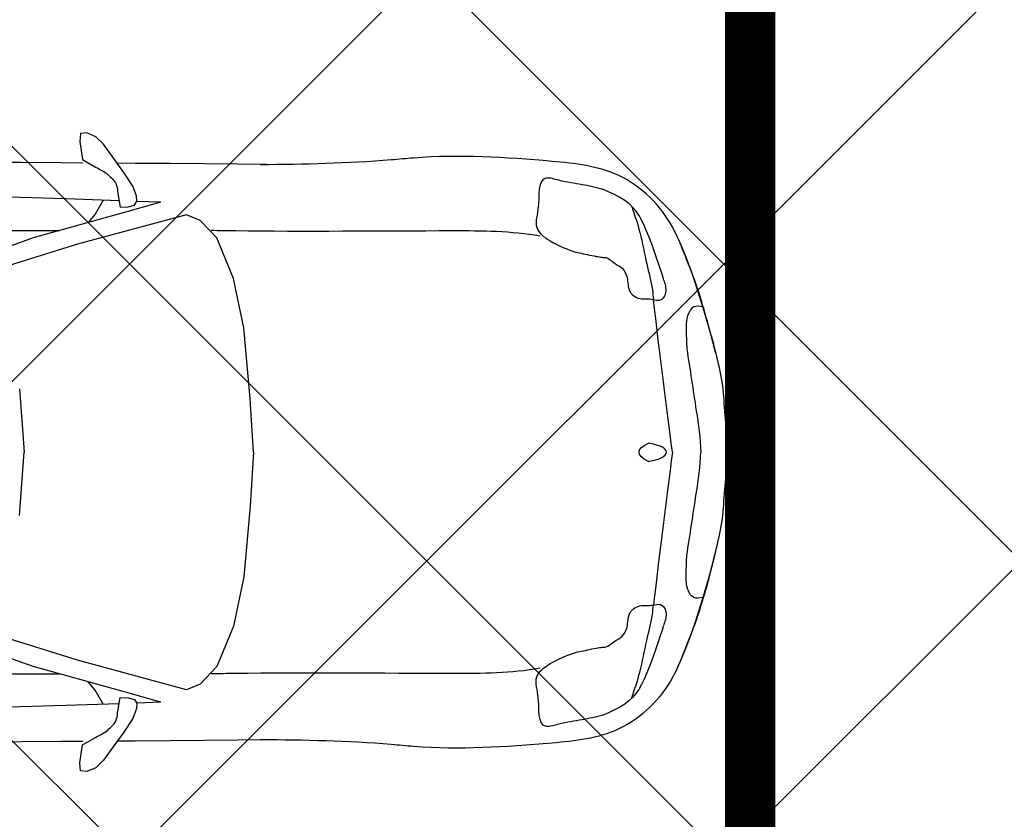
# Model space of a CAD drawing. Header units: millimetres. Extents: x 747415 to 1601423, y -236173 to 551995.
# Tile 275 of 549: x 1035586 to 1038514, y 203410 to 205789. Entities that reach past the tile are written whole.
import ezdxf

# ---------------------------------------------------------------- set-up
doc = ezdxf.new("R2010")
doc.units = ezdxf.units.MM
doc.header["$LTSCALE"] = 100
doc.header["$MEASUREMENT"] = 0
doc.layers.get('0').update_dxf_attribs({"linetype": 'CONTINUOUS', "lineweight": 0})
doc.layers.add('T--A9041_VERHARDING_Parkeren', color=9, linetype='CONTINUOUS')
doc.layers.add('T--L9082_INRICHTING_SPECIFIEK_Auto', color=8, linetype='CONTINUOUS')
doc.layers.add('T--A9042_BEPLANTING', color=90, linetype='CONTINUOUS', lineweight=0)
doc.layers.add('T--L9032_HEKWERKEN', color=7, linetype='CONTINUOUS', lineweight=0)

# ---------------------------------------------------------------- blocks, each defined once
blk = doc.blocks.new('auto110')
for p, q in [((1923.6, 1980.4), (1946.7, 2002.7)), ((1946.7, 2002.7), (1973.3, 2013.8)), ((1973.3, 2013.8), (1992.2, 2012.1)), ((1992.2, 2012.1), (1993.9, 1988.1)), ((1892.7, 1937.5), (1923.6, 1980.4)), ((1993.9, 1988.1), (1986.2, 1934.9)), ((1863.5, 1896.3), (1892.7, 1937.5)), ((1986.2, 1934.9), (1947, 1912.2)), ((1439.2, 1919.6), (1525, 1920.7)), ((1525, 1920.7), (1623, 1921.7)), ((1623, 1921.7), (1724.6, 1922.6)), ((1724.6, 1922.6), (1829.7, 1923.3)), ((1829.7, 1923.3), (1882.9, 1923.6)), ((1984.8, 1924.3), (2050.9, 1924.8)), ((2050.9, 1924.8), (2167.1, 1925.7)), ((2167.1, 1925.7), (2287.2, 1926.9)), ((1836.9, 1855.9), (1863.5, 1896.3)), ((421.3, 1838.8), (440.8, 1846.7)), ((433.2, 1844.3), (440.8, 1846.7)), ((1825.7, 1826.8), (1836.9, 1855.9)), ((373.3, 1813.3), (387.6, 1822.2)), ((387.6, 1822.2), (403.6, 1830.7)), ((403.6, 1830.7), (421.3, 1838.8)), ((1824.9, 1810.5), (1825.7, 1826.8)), ((1880.9, 1834.1), (1874.6, 1793.3)), ((1877.5, 1812.2), (2036.2, 1817.7)), ((2036.2, 1817.7), (2265.7, 1824.3)), ((340.2, 1782.1), (349.8, 1793.4)), ((349.8, 1793.4), (360.7, 1803.7)), ((360.7, 1803.7), (373.3, 1813.3)), ((1753.4, 1807.9), (1824.9, 1810.3)), ((1754.4, 1807.9), (1840.3, 1783.2)), ((1831.7, 1799.3), (1824.9, 1810.5)), ((1850.6, 1794.2), (1831.7, 1799.3)), ((1874.6, 1793.3), (1850.6, 1794.2)), ((1924.3, 1813.8), (1948.4, 1771.8)), ((323.5, 1755), (331.6, 1769.4)), ((331.6, 1769.4), (340.2, 1782.1)), ((1636.4, 1753.8), (1676.6, 1770.3)), ((1676.6, 1770.3), (2000.8, 1682.8)), ((1840.3, 1783.2), (2133.3, 1701.4)), ((1948.4, 1771.8), (1969.6, 1747.1)), ((307.7, 1720), (315.7, 1738.6)), ((315.7, 1738.6), (323.5, 1755)), ((1586.7, 1701.7), (1636.4, 1753.8)), ((209.2, 1688.7), (215.5, 1701.8)), ((290.2, 1674.9), (299.2, 1698.7)), ((299.2, 1698.7), (307.7, 1720)), ((1537, 1581.1), (1586.7, 1701.7)), ((3068.2, 1723.3), (2054.7, 1723.3)), ((2133.3, 1701.4), (2279, 1649.3)), ((192.7, 1648.8), (201.2, 1670.1)), ((201.2, 1670.1), (209.2, 1688.7)), ((280.7, 1648.4), (290.2, 1674.9)), ((2000.8, 1682.8), (2237.4, 1609.5)), ((183.7, 1625), (192.7, 1648.8)), ((270.8, 1619.3), (280.7, 1648.4)), ((174.2, 1598.5), (183.7, 1625)), ((260.5, 1587.5), (270.8, 1619.3)), ((164.3, 1569.4), (174.2, 1598.5)), ((259.7, 1585.1), (260.5, 1587.5)), ((154, 1537.6), (164.3, 1569.4)), ((1506.2, 1434.4), (1537, 1581.1)), ((143.4, 1503.3), (154, 1537.6)), ((132.5, 1466.6), (143.4, 1503.3)), ((121.7, 1428.8), (132.5, 1466.6)), ((116.6, 1410.9), (121.7, 1428.8)), ((1487.3, 1223.8), (1506.2, 1434.4)), ((2173.5, 1252.2), (2159.2, 1063.9)), ((1477.4, 1063.9), (1487.3, 1223.8)), ((1477.4, 1063.9), (1487.3, 903.9)), ((2173.5, 875.5), (2159.2, 1063.9)), ((1487.3, 903.9), (1506.2, 693.4)), ((116.6, 716.8), (121.7, 699)), ((121.7, 699), (132.5, 661.2)), ((1506.2, 693.4), (1537, 546.7)), ((132.5, 661.2), (143.4, 624.5)), ((143.4, 624.5), (154, 590.1)), ((154, 590.1), (164.3, 558.4)), ((164.3, 558.4), (174.2, 529.3)), ((174.2, 529.3), (183.7, 502.8)), ((259.7, 542.6), (260.5, 540.2)), ((260.5, 540.2), (270.8, 508.5)), ((1537, 546.7), (1586.7, 426)), ((183.7, 502.8), (192.7, 478.9)), ((270.8, 508.5), (280.7, 479.4)), ((2000.8, 444.9), (2237.4, 518.3)), ((192.7, 478.9), (201.2, 457.7)), ((280.7, 479.4), (290.2, 452.9)), ((2133.3, 426.4), (2279, 478.4)), ((201.2, 457.7), (209.2, 439)), ((290.2, 452.9), (299.2, 429)), ((1676.6, 357.4), (2000.8, 444.9)), ((209.2, 439), (215.5, 426)), ((299.2, 429), (307.7, 407.8)), ((1586.7, 426), (1636.4, 374)), ((1840.3, 344.6), (2133.3, 426.4)), ((307.7, 407.8), (315.7, 389.1)), ((315.7, 389.1), (323.5, 372.7)), ((3068.2, 404.4), (2054.7, 404.4)), ((323.5, 372.7), (331.6, 358.4)), ((331.6, 358.4), (340.2, 345.7)), ((1636.4, 374), (1676.6, 357.4)), ((1924.3, 314), (1948.4, 355.9)), ((1948.4, 355.9), (1969.6, 380.7)), ((340.2, 345.7), (349.8, 334.3)), ((349.8, 334.3), (360.7, 324)), ((360.7, 324), (373.3, 314.5)), ((1754.4, 319.9), (1840.3, 344.6)), ((1831.7, 328.4), (1824.9, 317.3)), ((1850.6, 333.6), (1831.7, 328.4)), ((1874.6, 334.5), (1850.6, 333.6)), ((1880.9, 293.6), (1874.6, 334.5)), ((373.3, 314.5), (387.6, 305.6)), ((387.6, 305.6), (403.6, 297.1)), ((403.6, 297.1), (421.3, 289)), ((1753.4, 319.9), (1824.9, 317.4)), ((1824.9, 317.3), (1825.7, 301)), ((1825.7, 301), (1836.9, 271.8)), ((1877.5, 315.6), (2036.2, 310.1)), ((2036.2, 310.1), (2265.7, 303.5)), ((421.3, 289), (440.8, 281)), ((433.2, 283.4), (440.8, 281)), ((1836.9, 271.8), (1863.5, 231.5)), ((1439.2, 208.2), (1525, 207.1)), ((1525, 207.1), (1623, 206)), ((1623, 206), (1724.6, 205.2)), ((1724.6, 205.2), (1829.7, 204.5)), ((1863.5, 231.5), (1892.7, 190.3)), ((1986.2, 192.9), (1947, 215.5)), ((1829.7, 204.5), (1882.9, 204.1)), ((1892.7, 190.3), (1923.6, 147.4)), ((1984.8, 203.4), (2050.9, 203)), ((1993.9, 139.7), (1986.2, 192.9)), ((2050.9, 203), (2167.1, 202)), ((2167.1, 202), (2287.2, 200.9)), ((1923.6, 147.4), (1946.7, 125.1)), ((1946.7, 125.1), (1973.3, 113.9)), ((1992.2, 115.7), (1993.9, 139.7)), ((1973.3, 113.9), (1992.2, 115.7))]:
    blk.add_line(p, q)
at = {"extrusion": (0, 0, -1)}
blk.add_ellipse((351.3, 1063.9), major_axis=(102.3, 0), ratio=0.301205, start_param=2.063318, end_param=4.219867, dxfattribs=at)
blk.add_ellipse((-269.2, 1063.9), major_axis=(-600, 0), ratio=0.150251, start_param=2.835519, end_param=3.447666)
for points in [[(103.1, 1360.5), (155.2, 1545.7), (198.6, 1661.5), (230.5, 1732.4), (391.2, 1887.2), (589.6, 1929.2), (1001.2, 1939.3), (1067.8, 1933.5), (1457, 1919.1)], [(103.1, 767.2), (155.2, 582), (198.6, 466.3), (230.5, 395.4), (391.2, 240.5), (589.6, 198.6), (1001.2, 188.4), (1067.8, 194.2), (1457, 208.7)]]:
    blk.add_spline(points, degree=3)
for points, start_tangent, end_tangent in [([(1947, 1912.2), (1915.1, 1893.8), (1900, 1880), (1890, 1868.7), (1884.9, 1857.4), (1880.9, 1834.1)], (-0.859985, -0.510319), (-0.15204, -0.988374)), ([(1947, 215.5), (1915.1, 233.9), (1900, 247.8), (1890, 259.1), (1884.9, 270.4), (1880.9, 293.6)], (-0.859985, 0.510319), (-0.15204, 0.988374))]:
    blk.add_spline(points, degree=3, dxfattribs=dict(start_tangent=start_tangent, end_tangent=end_tangent))
for points, knots in [([(437.2, 1845.7), (458, 1851.6), (502.9, 1861.4), (555.9, 1868), (637.3, 1893.7), (621.5, 1797.9), (652.6, 1715.2), (565.4, 1675), (519.5, 1659.3)], [0, 0, 0, 0, 69.932638, 145.346941, 185.02125, 303.762582, 371.080416, 469.45847, 469.45847, 469.45847, 469.45847]), ([(352.7, 1794.9), (343.9, 1769.4), (324.7, 1713.6), (310.6, 1629.4), (292.1, 1563.7), (288.8, 1528), (288.1, 1518.4)], [0, 0, 0, 0, 76.646368, 167.655481, 242.418348, 269.799169, 269.799169, 269.799169, 269.799169]), ([(625.2, 1706.6), (712.4, 1722), (980.9, 1723.1), (1365.6, 1719.4), (1579.3, 1722.9), (1603, 1723.4)], [680.929498, 680.929498, 680.929498, 680.929498, 956.238409, 1569.82929, 1646.405455, 1646.405455, 1646.405455, 1646.405455]), ([(519.5, 1659.3), (513.8, 1658.4), (468.5, 1648.2), (429.3, 1641.4), (428.7, 1646.2), (401, 1623.4), (377.5, 1612.5), (362.1, 1580.5), (366.2, 1539.6), (332.8, 1518.7), (307.6, 1520.6), (289.8, 1519.4), (272, 1514.4), (257.7, 1521.5), (250.7, 1535.9), (249.1, 1559.8), (257.6, 1577.6), (260.9, 1588.7)], [654.593003, 654.593003, 654.593003, 654.593003, 695.781961, 748.321145, 814.47122, 835.287244, 863.041943, 895.745034, 942.898525, 986.145782, 999.620221, 1024.717994, 1044.063055, 1056.973716, 1072.48348, 1093.651886, 1132.423683, 1132.423683, 1132.423683, 1132.423683]), ([(139.6, 1496.3), (139.9, 1496.3), (150.1, 1497.2), (166.2, 1501.6), (191.6, 1472.2), (190.6, 1421.5), (189.7, 1389.8), (188.6, 1370.2)], [86.349917, 86.349917, 86.349917, 86.349917, 87.25895, 113.526337, 130.664514, 190.078947, 246.365093, 246.365093, 246.365093, 246.365093]), ([(188.8, 1371.3), (179.4, 1310.3), (163.9, 1208.7), (148.1, 1105), (147.5, 1063.9)], [0, 0, 0, 0, 205.656788, 342.471909, 342.471909, 342.471909, 342.471909]), ([(95.6, 1326.6), (79.4, 1270.7), (79.4, 1181.1), (67, 1093.6), (63.9, 1063.9)], [0, 0, 0, 0, 169.472222, 256.572372, 256.572372, 256.572372, 256.572372]), ([(95.6, 801.2), (79.4, 857.1), (79.4, 946.6), (67, 1034.1), (63.9, 1063.9)], [0, 0, 0, 0, 169.472222, 256.572372, 256.572372, 256.572372, 256.572372]), ([(188.8, 756.4), (179.4, 817.5), (163.9, 919.1), (148.1, 1022.7), (147.5, 1063.9)], [0, 0, 0, 0, 205.656788, 342.471909, 342.471909, 342.471909, 342.471909]), ([(139.6, 631.4), (139.9, 631.4), (150.1, 630.5), (166.2, 626.1), (191.6, 655.6), (190.6, 706.3), (189.7, 738), (188.6, 757.6)], [86.349917, 86.349917, 86.349917, 86.349917, 87.25895, 113.526337, 130.664514, 190.078947, 246.365093, 246.365093, 246.365093, 246.365093]), ([(519.5, 468.4), (513.8, 469.4), (468.5, 479.5), (429.3, 486.4), (428.7, 481.6), (401, 504.3), (377.5, 515.2), (362.1, 547.2), (366.2, 588.1), (332.8, 609), (307.6, 607.1), (289.8, 608.3), (272, 613.4), (257.7, 606.3), (250.7, 591.9), (249.1, 568), (257.6, 550.1), (260.9, 539)], [654.593003, 654.593003, 654.593003, 654.593003, 695.781961, 748.321145, 814.47122, 835.287244, 863.041943, 895.745034, 942.898525, 986.145782, 999.620221, 1024.717994, 1044.063055, 1056.973716, 1072.48348, 1093.651886, 1132.423683, 1132.423683, 1132.423683, 1132.423683]), ([(352.7, 332.9), (343.9, 358.4), (324.7, 414.2), (310.6, 498.4), (292.1, 564), (288.8, 599.8), (288.1, 609.4)], [0, 0, 0, 0, 76.646368, 167.655481, 242.418348, 269.799169, 269.799169, 269.799169, 269.799169]), ([(437.2, 282), (458, 276.1), (502.9, 266.4), (555.9, 259.7), (637.3, 234.1), (621.5, 329.9), (652.6, 412.6), (565.4, 452.7), (519.5, 468.4)], [0, 0, 0, 0, 69.932638, 145.346941, 185.02125, 303.762582, 371.080416, 469.45847, 469.45847, 469.45847, 469.45847]), ([(625.2, 421.1), (712.4, 405.8), (980.9, 404.7), (1365.6, 408.4), (1579.3, 404.8), (1603, 404.4)], [680.929498, 680.929498, 680.929498, 680.929498, 956.238409, 1569.82929, 1646.405455, 1646.405455, 1646.405455, 1646.405455])]:
    blk.add_open_spline(points, degree=3, knots=knots)
for points in [[(231.4, 1063.9), (249.4, 1197.4), (277.4, 1422.2), (287.9, 1518.8)], [(116.6, 1410.9), (108.4, 1383.1), (101.4, 1355), (95.6, 1326.6)], [(231.4, 1063.9), (249.4, 930.4), (277.4, 705.6), (287.9, 609)], [(116.6, 716.8), (108.4, 744.6), (101.4, 772.8), (95.6, 801.2)]]:
    blk.add_open_spline(points, degree=3)

msp = doc.modelspace()

# ---------------------------------------------------------------- hatches: boundary and pattern name
at = {"layer": 'T--A9041_VERHARDING_Parkeren', "linetype": 'Continuous'}
h = msp.add_hatch(dxfattribs=at)
h.set_pattern_fill('ANSI37', color=256, scale=10000, style=0)
h.paths.add_polyline_path([(1042408.673, 217506.486), (1041083.526, 216825.277), (1040386.81, 216462.228), (1039767.387, 216148.144), (1038409.814, 215399.988), (1035742.204, 213942.385), (1033118.358, 212460.248), (1033108.673, 212454.589), (1033108.673, 193325.106), (1042408.673, 193325.106)])
at = {"layer": 'T--A9042_BEPLANTING'}
h = msp.add_hatch(dxfattribs=at)
h.set_pattern_fill('GRASS', color=256, scale=1500, style=0)
edge = h.paths.add_edge_path()
edge.add_line((1194589.183, 247525.193), (1194593.64, 247264.881))
edge.add_line((1194593.64, 247264.881), (1189597.042, 247120.843))
edge.add_line((1189597.042, 247120.843), (1179615.176, 246734.424))
edge.add_line((1179615.176, 246734.424), (1169673.169, 246260.926))
edge.add_line((1169673.169, 246260.926), (1159743.156, 245284.429))
edge.add_line((1159743.156, 245284.429), (1149794.302, 244232.037))
edge.add_line((1149794.302, 244232.037), (1139904.319, 243419.621))
edge.add_line((1139904.319, 243419.621), (1138613.747, 243325.021))
edge.add_line((1138613.747, 243325.021), (1135690.007, 243117.197))
edge.add_line((1135690.007, 243117.197), (1132771.926, 242932.503))
edge.add_line((1132771.926, 242932.503), (1129859.398, 242758.599))
edge.add_line((1129859.398, 242758.599), (1126616.556, 242566.575))
edge.add_line((1126616.556, 242566.575), (1123385.964, 242364.695))
edge.add_line((1123385.964, 242364.695), (1120184.728, 242139.833))
edge.add_line((1120184.728, 242139.833), (1117014.113, 241880.011))
edge.add_line((1117014.113, 241880.011), (1113876.289, 241570.228))
edge.add_line((1113876.289, 241570.228), (1110773.76, 241198.319))
edge.add_line((1110773.76, 241198.319), (1107692.214, 240764.72))
edge.add_line((1107692.214, 240764.72), (1104624.361, 240306.925))
edge.add_line((1104624.361, 240306.925), (1101572.465, 239835.828))
edge.add_line((1101572.465, 239835.828), (1100403.086, 239650.924))
edge.add_line((1100403.086, 239650.924), (1097780.987, 239217.99))
edge.add_line((1097780.987, 239217.99), (1095157.329, 238732.83))
edge.add_line((1095157.329, 238732.83), (1092526.922, 238274.052))
edge.add_line((1092526.922, 238274.052), (1089457.602, 237766.051))
edge.add_line((1089457.602, 237766.051), (1086388.73, 237224.846))
edge.add_line((1086388.73, 237224.846), (1083401.545, 236651.668))
edge.add_line((1083401.545, 236651.668), (1080469.385, 236024.459))
edge.add_line((1080469.385, 236024.459), (1077519.444, 235269.823))
edge.add_line((1077519.444, 235269.823), (1074567.867, 234454.498))
edge.add_line((1074567.867, 234454.498), (1071611.505, 233602.32))
edge.add_line((1071611.505, 233602.32), (1068661.406, 232725.291))
edge.add_line((1068661.406, 232725.291), (1065719.424, 231822.381))
edge.add_line((1065719.424, 231822.381), (1062684.54, 230856.109))
edge.add_line((1062684.54, 230856.109), (1059866.196, 229920.836))
edge.add_line((1059866.196, 229920.836), (1056845.381, 228880.035))
edge.add_line((1056845.381, 228880.035), (1054034.15, 227860.451))
edge.add_line((1054034.15, 227860.451), (1051908.682, 227043.859))
edge.add_line((1051908.682, 227043.859), (1051192.354, 226766.278))
edge.add_line((1051192.354, 226766.278), (1050671.69, 226564.519))
edge.add_line((1050671.69, 226564.519), (1049927.631, 226262.62))
edge.add_line((1049927.631, 226262.62), (1049070.32, 225903.54))
edge.add_line((1049070.32, 225903.54), (1048360.834, 225606.376))
edge.add_line((1048360.834, 225606.376), (1045574.185, 224396.868))
edge.add_line((1045574.185, 224396.868), (1042746.023, 223102.062))
edge.add_line((1042746.023, 223102.062), (1039916.204, 221736.561))
edge.add_line((1039916.204, 221736.561), (1037264.038, 220364.549))
edge.add_line((1037264.038, 220364.549), (1036639.036, 220037.907))
edge.add_line((1036639.036, 220037.907), (1035761.731, 219567.084))
edge.add_line((1035761.731, 219567.084), (1034455.173, 218860.02))
edge.add_line((1034455.173, 218860.02), (1031834.519, 217415.207))
edge.add_line((1031834.519, 217415.207), (1029063.532, 215837.52))
edge.add_line((1029063.532, 215837.52), (1026493.513, 214322.916))
edge.add_line((1026493.513, 214322.916), (1023661.374, 212596.81))
edge.add_line((1023661.374, 212596.81), (1021148.701, 211011.913))
edge.add_line((1021148.701, 211011.913), (1018664.489, 209394.723))
edge.add_line((1018664.489, 209394.723), (1016111.63, 207674.051))
edge.add_line((1016111.63, 207674.051), (1013541.964, 205866.676))
edge.add_line((1013541.964, 205866.676), (1011054.819, 204060.939))
edge.add_line((1011054.819, 204060.939), (1008551.61, 202180.933))
edge.add_line((1008551.61, 202180.933), (1006071.977, 200261.271))
edge.add_line((1006071.977, 200261.271), (1003623.026, 198305.877))
edge.add_line((1003623.026, 198305.877), (1001255.469, 196356.541))
edge.add_line((1001255.469, 196356.541), (998895.97, 194358.237))
edge.add_line((998895.97, 194358.237), (996592.894, 192340.973))
edge.add_line((996592.894, 192340.973), (994271.188, 190253.094))
edge.add_line((994271.188, 190253.094), (992089.799, 188232.713))
edge.add_line((992089.799, 188232.713), (989855.126, 186096.735))
edge.add_line((989855.126, 186096.735), (987565.682, 183840.779))
edge.add_line((987565.682, 183840.779), (985556.73, 181812.43))
edge.add_line((985556.73, 181812.43), (983340.235, 179499.914))
edge.add_line((983340.235, 179499.914), (981234.422, 177237.565))
edge.add_line((981234.422, 177237.565), (979162.94, 174943.215))
edge.add_line((979162.94, 174943.215), (977214.691, 172724.59))
edge.add_line((977214.691, 172724.59), (975036.892, 170165.071))
edge.add_line((975036.892, 170165.071), (973160.412, 167901.106))
edge.add_line((973160.412, 167901.106), (971300.145, 165540.186))
edge.add_line((971300.145, 165540.186), (970653.489, 164750.347))
edge.add_line((970653.489, 164750.347), (969323.906, 163031.694))
edge.add_line((969323.906, 163031.694), (967532.389, 160664.585))
edge.add_line((967532.389, 160664.585), (965620.33, 158124.446))
edge.add_line((965620.33, 158124.446), (963729.485, 155559.861))
edge.add_line((963729.485, 155559.861), (962160.024, 153368.205))
edge.add_line((962160.024, 153368.205), (960583.853, 151476.839))
edge.add_line((960583.853, 151476.839), (957868.106, 147829.141))
edge.add_line((957868.106, 147829.141), (955546.579, 144354.957))
edge.add_line((955546.579, 144354.957), (952781.766, 139999.101))
edge.add_line((952781.766, 139999.101), (950228.309, 135925.671))
edge.add_line((950228.309, 135925.671), (947689.507, 131669.07))
edge.add_line((947689.507, 131669.07), (945836.511, 128467.426))
edge.add_line((945836.511, 128467.426), (939785.242, 117718.876))
edge.add_line((939785.242, 117718.876), (930712.869, 102774.401))
edge.add_line((930712.869, 102774.401), (922173.53, 90199.799))
edge.add_arc((831492.457, 157259.067), 112782.989, 306.60619454, 323.5168236, ccw=False)
edge.add_line((898746.269, 66722.183), (906881.323, 58450.839))
edge.add_arc((1039056.702, -43733.649), 167068.849, 138.06483794, 142.29247104, ccw=False)
edge.add_line((914773.924, 67916.66), (924725.806, 83316.857))
edge.add_line((924725.806, 83316.857), (935036.865, 100427.915))
edge.add_line((935036.865, 100427.915), (938271.243, 105214.41))
edge.add_line((938271.243, 105214.41), (944567.151, 115601.153))
edge.add_line((944567.151, 115601.153), (949536.685, 124088.131))
edge.add_line((949536.685, 124088.131), (954824.472, 132626.587))
edge.add_line((954824.472, 132626.587), (959827.89, 140132.671))
edge.add_line((959827.89, 140132.671), (963059.812, 145135.12))
edge.add_line((963059.812, 145135.12), (965500.197, 148828.356))
edge.add_line((965500.197, 148828.356), (966613.361, 150562.786))
edge.add_line((966613.361, 150562.786), (968025.373, 152669.584))
edge.add_line((968025.373, 152669.584), (969925.147, 155201.552))
edge.add_line((969925.147, 155201.552), (971712.101, 157704.465))
edge.add_line((971712.101, 157704.465), (973307.285, 159791.446))
edge.add_line((973307.285, 159791.446), (974380.773, 161326.936))
edge.add_line((974380.773, 161326.936), (975513.5, 162711.848))
edge.add_line((975513.5, 162711.848), (977022.752, 164676.523))
edge.add_line((977022.752, 164676.523), (979125.989, 167160.936))
edge.add_line((979125.989, 167160.936), (980701.644, 168861.659))
edge.add_line((980701.644, 168861.659), (983077.997, 171627.505))
edge.add_line((983077.997, 171627.505), (985074.319, 173856.029))
edge.add_line((985074.319, 173856.029), (986909.132, 175828.505))
edge.add_line((986909.132, 175828.505), (989063.699, 178159.256))
edge.add_line((989063.699, 178159.256), (991154.428, 180245.145))
edge.add_line((991154.428, 180245.145), (993121.205, 182057.606))
edge.add_line((993121.205, 182057.606), (995324.494, 184142.051))
edge.add_line((995324.494, 184142.051), (997280.219, 186006.612))
edge.add_line((997280.219, 186006.612), (999623.744, 188200.448))
edge.add_line((999623.744, 188200.448), (1002349.065, 190608.065))
edge.add_line((1002349.065, 190608.065), (1004754.956, 192653.066))
edge.add_line((1004754.956, 192653.066), (1007294.928, 194741.918))
edge.add_line((1007294.928, 194741.918), (1008978.786, 196161.928))
edge.add_line((1008978.786, 196161.928), (1011076.047, 197755.95))
edge.add_line((1011076.047, 197755.95), (1013065.241, 199247.814))
edge.add_line((1013065.241, 199247.814), (1015821.037, 201346.882))
edge.add_line((1015821.037, 201346.882), (1017686.716, 202722.52))
edge.add_line((1017686.716, 202722.52), (1020957.031, 204817.97))
edge.add_line((1020957.031, 204817.97), (1023228.197, 206313.401))
edge.add_line((1023228.197, 206313.401), (1026470.58, 208376.744))
edge.add_line((1026470.58, 208376.744), (1028603.548, 209658.432))
edge.add_line((1028603.548, 209658.432), (1030968.801, 211111.637))
edge.add_line((1030968.801, 211111.637), (1032974.557, 212278.47))
edge.add_line((1032974.557, 212278.47), (1034989.373, 213415.47))
edge.add_line((1034989.373, 213415.47), (1036654.679, 214452.728))
edge.add_line((1036654.679, 214452.728), (1038246.03, 215241.653))
edge.add_line((1038246.03, 215241.653), (1039948.347, 216202.761))
edge.add_line((1039948.347, 216202.761), (1041825.775, 217172.039))
edge.add_line((1041825.775, 217172.039), (1043014.131, 217759.859))
edge.add_line((1043014.131, 217759.859), (1045164.207, 218821.145))
edge.add_line((1045164.207, 218821.145), (1047341.541, 219812.404))
edge.add_line((1047341.541, 219812.404), (1050071.07, 221013.985))
edge.add_line((1050071.07, 221013.985), (1051244.22, 221490.97))
edge.add_line((1051244.22, 221490.97), (1052347.556, 221956.97))
edge.add_line((1052347.556, 221956.97), (1053649.506, 222430.47))
edge.add_line((1053649.506, 222430.47), (1054533.126, 222784.97))
edge.add_line((1054533.126, 222784.97), (1056086.056, 223306.47))
edge.add_line((1056086.056, 223306.47), (1057869.317, 223968.97))
edge.add_line((1057869.317, 223968.97), (1060574.556, 224929.97))
edge.add_line((1060574.556, 224929.97), (1063483.693, 225922.97))
edge.add_line((1063483.693, 225922.97), (1065608.903, 226631.593))
edge.add_line((1065608.903, 226631.593), (1069173.064, 227676.47))
edge.add_line((1069173.064, 227676.47), (1072281.977, 228625.637))
edge.add_line((1072281.977, 228625.637), (1075375.394, 229611.47))
edge.add_line((1075375.394, 229611.47), (1077123.927, 230119.62))
edge.add_line((1077123.927, 230119.62), (1080375.394, 230986.97))
edge.add_line((1080375.394, 230986.97), (1082892.594, 231747.063))
edge.add_line((1082892.594, 231747.063), (1087287.423, 232727.295))
edge.add_line((1087287.423, 232727.295), (1089726.851, 233304.236))
edge.add_line((1089726.851, 233304.236), (1092683.446, 233905.227))
edge.add_line((1092683.446, 233905.227), (1095564.394, 234529.046))
edge.add_line((1095564.394, 234529.046), (1098820.303, 235134.124))
edge.add_line((1098820.303, 235134.124), (1101429.17, 235680.801))
edge.add_line((1101429.17, 235680.801), (1102775.394, 235932.97))
edge.add_line((1102775.394, 235932.97), (1105482.445, 236248.973))
edge.add_line((1105482.445, 236248.973), (1107758.807, 236612.397))
edge.add_line((1107758.807, 236612.397), (1110496.735, 236978.709))
edge.add_line((1110496.735, 236978.709), (1115376.091, 237663.748))
edge.add_line((1115376.091, 237663.748), (1120160.891, 238162.648))
edge.add_line((1120160.891, 238162.648), (1122883.614, 238303.454))
edge.add_line((1122883.614, 238303.454), (1125390.669, 238461.915))
edge.add_line((1125390.669, 238461.915), (1128123.405, 238391.97))
edge.add_line((1128123.405, 238391.97), (1132768.171, 238736.47))
edge.add_line((1132768.171, 238736.47), (1135790.587, 239107.966))
edge.add_line((1135790.587, 239107.966), (1138342.94, 239481.456))
edge.add_line((1138342.94, 239481.456), (1142060.43, 239524.47))
edge.add_line((1142060.43, 239524.47), (1147419.918, 239838.053))
edge.add_line((1147419.918, 239838.053), (1152508.673, 240937.759))
edge.add_line((1152508.673, 240937.759), (1161790.445, 241405.25))
edge.add_line((1161790.445, 241405.25), (1166293.104, 242414.317))
edge.add_line((1166293.104, 242414.317), (1170003.913, 243136.47))
edge.add_line((1170003.913, 243136.47), (1182817.631, 243902.97))
edge.add_line((1182817.631, 243902.97), (1191677.387, 244103.47))
edge.add_line((1191677.387, 244103.47), (1200992.076, 244164.47))
edge.add_line((1200992.076, 244164.47), (1212315.556, 244345.47))
edge.add_line((1212315.556, 244345.47), (1212435.36, 247419.97))
edge.add_line((1212435.36, 247419.97), (1205479.36, 247503.517))
edge.add_line((1205479.36, 247503.517), (1202606.248, 247460.622))
edge.add_line((1202606.248, 247460.622), (1194593.64, 247264.881))

# ---------------------------------------------------------------- linework, layer by layer
at = {"layer": 'T--L9032_HEKWERKEN', "const_width": 150}
msp.add_lwpolyline([(1037758.673, 210937.759), (1037758.673, 202137.759)], dxfattribs=at)

# ---------------------------------------------------------------- block references
at = {"layer": 'T--L9082_INRICHTING_SPECIFIEK_Auto', "xscale": -1}
msp.add_blockref('auto110', (1037758.673, 203437.759), dxfattribs=at)

doc.saveas('drawing.dxf')
